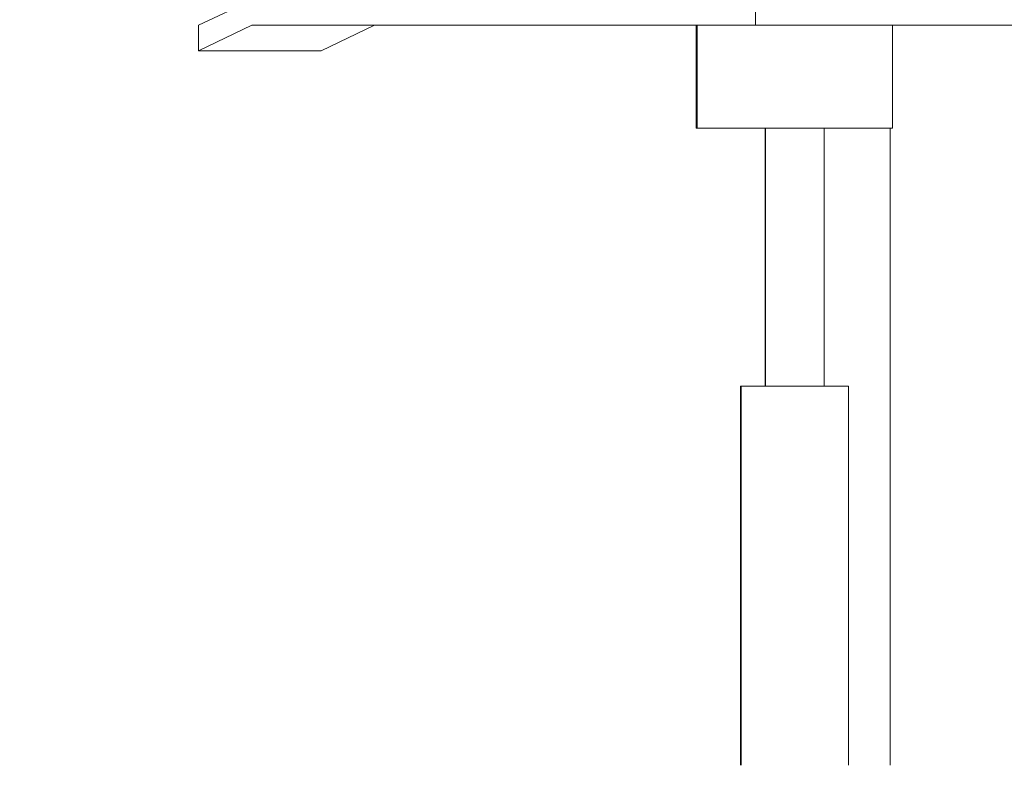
# Model space of a CAD drawing. Header units: millimetres. Extents: x -30280 to 100171, y -17460 to 4378.
# Tile 259 of 281: x 80083 to 80465, y -9657 to -9368. Entities that reach past the tile are written whole.
import ezdxf

# ---------------------------------------------------------------- set-up
doc = ezdxf.new("R2010")
doc.units = ezdxf.units.MM
doc.header["$MEASUREMENT"] = 0
doc.linetypes.add('Wipeout_Contour', pattern=[1000, 0, -1000])
for name, color, linetype in [('Nuevo_08_E_Envans secs', 7, 'Continuous'), ('Nuevo_09_EI_Mobiliari general', 7, 'Continuous'), ('Nuevo_Ventanas Archicad', 7, 'Continuous')]:
    doc.layers.add(name, color=color, linetype=linetype)
for name, color, linetype, lineweight in [('Nuevo_09_EI_Mobiliari general_Pluma_Nº__1', 7, 'Continuous', 5), ('Nuevo_09_EI_Mobiliari general_Pluma_Nº__24', 252, 'Continuous', 5), ('Nuevo_Ventanas Archicad_Pluma_Nº__1', 7, 'Continuous', 5)]:
    doc.layers.add(name, color=color, linetype=linetype, lineweight=lineweight)

# ---------------------------------------------------------------- blocks, each defined once
blk = doc.blocks.new('Elem Sección_248_3', base_point=(91863.52, -13459.98))
at = {"color": 254, "linetype": 'Wipeout_Contour', "lineweight": 0, "ltscale": 485814.989572}
blk.add_wipeout([(80395.1, -9409.98), (80395.1, -9509.98), (80404.57, -9509.98), (80404.57, -9656.98), (80420.69, -9656.98), (80420.69, -9409.98)], dxfattribs=at).dxf.layer = 'Nuevo_Ventanas Archicad'
at = {"color": 254, "linetype": 'Wipeout_Contour', "lineweight": 0, "ltscale": 3003584.623804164}
blk.add_wipeout([(81654.55, -7749.98), (80420.69, -7749.98), (80420.69, -9303.98), (80541.96, -9303.98), (80526.6, -9301.35), (80524.8, -9166.29), (80554.19, -8959.36), (80584.28, -8860.41), (80629.72, -8860.41), (80671.85, -8867.68), (80669.23, -8876.51), (80675.44, -8876.51), (80684.03, -8877.38), (80652.16, -8993.43), (80622.15, -9234.54), (80624.17, -9335.97), (80623.51, -9340.37), (80621.45, -9346.94), (80618.44, -9353.01), (80614.57, -9358.37), (80609.95, -9362.87), (80604.74, -9366.37), (80599.08, -9368.76), (80593.15, -9369.98), (80421.66, -9369.98), (80421.66, -9409.98), (80420.69, -9409.98), (80420.69, -9656.98), (80596.29, -9656.98), (80649.24, -9680.03), (80672.78, -9745.5), (80663.96, -9747.19), (80660.6, -9747.88), (80660.06, -9747.98), (80666.12, -9747.98), (80666.12, -9759.98), (81654.55, -9759.98)], dxfattribs=at).dxf.layer = 'Nuevo_Ventanas Archicad'
at = {"layer": 'Nuevo_Ventanas Archicad_Pluma_Nº__1', "color": 7, "linetype": 'Continuous', "lineweight": 5}
blk.add_line((80420.69, -9656.98), (80420.69, -9409.98), dxfattribs=at)
blk = doc.blocks.new('Elem Sección_290_3', base_point=(91863.52, -13459.98))
at = {"color": 254, "linetype": 'Wipeout_Contour', "lineweight": 0, "ltscale": 2986901.362339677}
blk.add_wipeout([(80380.69, -9109.98), (79580.69, -9109.98), (79580.69, -9807.98), (80112.3, -9807.98), (80102.23, -9802.95), (80096.4, -9785.98), (80102.23, -9769.01), (80103.62, -9768.31), (80103.86, -9767.59), (80119.12, -9759.98), (80132.23, -9759.98), (80134.43, -9761.07), (80136.46, -9759.98), (80136.76, -9759.98), (80136.76, -9747.98), (80136.18, -9747.88), (80130.34, -9746.2), (80150.19, -9682.92), (80152.02, -9680.03), (80198.21, -9656.98), (80362.69, -9656.98), (80362.69, -9509.98), (80372.2, -9509.98), (80372.2, -9409.98), (80345.57, -9409.98), (80345.57, -9369.98), (80220.8, -9369.98), (80200.15, -9379.98), (80152.59, -9379.98), (80152.59, -9369.98), (80158.89, -9366.98), (80145.71, -9366.98), (80129.59, -9320.87), (80152.46, -9309.96), (80160.7, -9306.41), (80172.57, -9303.98), (80380.69, -9303.98)], dxfattribs=at).dxf.layer = 'Nuevo_08_E_Envans secs'
blk = doc.blocks.new('Elem Sección_298_3', base_point=(91863.52, -13459.98))
at = {"color": 254, "linetype": 'Wipeout_Contour', "lineweight": 0, "ltscale": 323570.281673}
blk.add_wipeout([(80345.57, -9369.98), (80345.57, -9409.98), (80345.89, -9409.98), (80345.89, -9369.98)], dxfattribs=at).dxf.layer = 'Nuevo_09_EI_Mobiliari general'
at = {"color": 254, "linetype": 'Wipeout_Contour', "lineweight": 0, "ltscale": 323871.865867}
blk.add_wipeout([(80421.66, -9369.98), (80421.61, -9369.98), (80421.61, -9409.98), (80421.66, -9409.98)], dxfattribs=at).dxf.layer = 'Nuevo_09_EI_Mobiliari general'
at = {"color": 254, "linetype": 'Wipeout_Contour', "lineweight": 0, "ltscale": 323708.498129}
blk.add_wipeout([(80372.39, -9409.98), (80372.2, -9409.98), (80372.2, -9509.98), (80372.39, -9509.98)], dxfattribs=at).dxf.layer = 'Nuevo_09_EI_Mobiliari general'
at = {"color": 254, "linetype": 'Wipeout_Contour', "lineweight": 0, "ltscale": 323728.999384}
blk.add_wipeout([(80362.92, -9509.98), (80362.69, -9509.98), (80362.69, -9656.98), (80362.92, -9656.98)], dxfattribs=at).dxf.layer = 'Nuevo_09_EI_Mobiliari general'
at = {"layer": 'Nuevo_09_EI_Mobiliari general_Pluma_Nº__1', "color": 7, "linetype": 'Continuous', "lineweight": 5}
for p, q in [((80345.57, -9409.98), (80345.57, -9369.98)), ((80421.66, -9409.98), (80421.66, -9369.98)), ((80345.57, -9409.98), (80345.89, -9409.98)), ((80372.2, -9509.98), (80372.2, -9409.98)), ((80421.61, -9409.98), (80421.66, -9409.98)), ((80362.69, -9509.98), (80362.92, -9509.98)), ((80362.69, -9656.98), (80362.69, -9509.98))]:
    blk.add_line(p, q, dxfattribs=at)
blk = doc.blocks.new('Elem Sección_299_3', base_point=(91863.52, -13459.98))
at = {"color": 254, "linetype": 'Wipeout_Contour', "lineweight": 0, "ltscale": 322931.490518}
blk.add_wipeout([(80173.24, -9369.98), (80152.59, -9379.98), (80200.15, -9379.98), (80220.8, -9369.98)], dxfattribs=at).dxf.layer = 'Nuevo_09_EI_Mobiliari general'
at = {"color": 254, "linetype": 'Wipeout_Contour', "lineweight": 0, "ltscale": 323843.599135}
blk.add_wipeout([(80407.44, -9409.98), (80421.61, -9409.98), (80421.61, -9369.98), (80407.44, -9369.98)], dxfattribs=at).dxf.layer = 'Nuevo_09_EI_Mobiliari general'
at = {"color": 254, "linetype": 'Wipeout_Contour', "lineweight": 0, "ltscale": 404682.667145}
blk.add_wipeout([(80362.92, -9656.98), (80366.4, -9656.98), (80367.33, -9658.4), (80367.33, -9509.98), (80362.92, -9509.98)], dxfattribs=at).dxf.layer = 'Nuevo_09_EI_Mobiliari general'
at = {"layer": 'Nuevo_09_EI_Mobiliari general_Pluma_Nº__1', "color": 7, "linetype": 'Continuous', "lineweight": 5}
for p, q in [((80421.61, -9409.98), (80421.61, -9369.98)), ((80362.92, -9656.98), (80362.92, -9509.98))]:
    blk.add_line(p, q, dxfattribs=at)
at = {"color": 254, "linetype": 'Wipeout_Contour', "lineweight": 0, "ltscale": 484660.234803}
blk.add_wipeout([(80152.59, -9369.98), (80152.59, -9379.98), (80173.24, -9369.98), (80368.45, -9369.98), (80368.45, -9359.98), (80173.57, -9359.98)], dxfattribs=at).dxf.layer = 'Nuevo_09_EI_Mobiliari general'
at = {"layer": 'Nuevo_09_EI_Mobiliari general_Pluma_Nº__1', "color": 7, "linetype": 'Continuous', "lineweight": 5}
for p, q in [((80173.57, -9359.98), (80152.59, -9369.98)), ((80152.59, -9369.98), (80152.59, -9379.98)), ((80152.59, -9379.98), (80173.24, -9369.98)), ((80200.15, -9379.98), (80220.8, -9369.98)), ((80200.15, -9379.98), (80152.59, -9379.98))]:
    blk.add_line(p, q, dxfattribs=at)
at = {"color": 254, "linetype": 'Wipeout_Contour', "lineweight": 0, "ltscale": 323586.815062}
blk.add_wipeout([(80345.89, -9409.98), (80353.89, -9409.98), (80353.89, -9369.98), (80345.89, -9369.98)], dxfattribs=at).dxf.layer = 'Nuevo_09_EI_Mobiliari general'
at = {"layer": 'Nuevo_09_EI_Mobiliari general_Pluma_Nº__1', "color": 7, "linetype": 'Continuous', "lineweight": 5}
blk.add_line((80345.89, -9409.98), (80345.89, -9369.98), dxfattribs=at)
at = {"color": 254, "linetype": 'Wipeout_Contour', "lineweight": 0, "ltscale": 323653.365257}
blk.add_wipeout([(80353.89, -9369.98), (80353.89, -9409.98), (80379.39, -9409.98), (80379.39, -9369.98)], dxfattribs=at).dxf.layer = 'Nuevo_09_EI_Mobiliari general'
at = {"layer": 'Nuevo_09_EI_Mobiliari general_Pluma_Nº__1', "color": 7, "linetype": 'Continuous', "lineweight": 5}
for p, q in [((80173.24, -9369.98), (80368.45, -9369.98)), ((80345.89, -9409.98), (80353.89, -9409.98))]:
    blk.add_line(p, q, dxfattribs=at)
at = {"layer": 'Nuevo_09_EI_Mobiliari general_Pluma_Nº__24', "color": 252, "linetype": 'Continuous', "lineweight": 5}
blk.add_line((80368.45, -9359.98), (80368.45, -9369.98), dxfattribs=at)
at = {"color": 254, "linetype": 'Wipeout_Contour', "lineweight": 0, "ltscale": 323759.728647}
blk.add_wipeout([(80379.39, -9409.98), (80407.44, -9409.98), (80407.44, -9369.98), (80379.39, -9369.98)], dxfattribs=at).dxf.layer = 'Nuevo_09_EI_Mobiliari general'
at = {"color": 254, "linetype": 'Wipeout_Contour', "lineweight": 0, "ltscale": 323713.637503}
blk.add_wipeout([(80372.39, -9509.98), (80374.79, -9509.98), (80374.79, -9409.98), (80372.39, -9409.98)], dxfattribs=at).dxf.layer = 'Nuevo_09_EI_Mobiliari general'
at = {"layer": 'Nuevo_09_EI_Mobiliari general_Pluma_Nº__1', "color": 7, "linetype": 'Continuous', "lineweight": 5}
blk.add_line((80407.44, -9409.98), (80421.61, -9409.98), dxfattribs=at)
at = {"layer": 'Nuevo_09_EI_Mobiliari general_Pluma_Nº__24', "color": 252, "linetype": 'Continuous', "lineweight": 5, "flags": 128}
blk.add_lwpolyline([(80639.13, -8877.38), (80606.94, -8993.43), (80576.63, -9234.54), (80578.67, -9335.97), (80578.01, -9340.37), (80575.93, -9346.94), (80572.89, -9353.01), (80568.98, -9358.37), (80564.32, -9362.87), (80559.05, -9366.37), (80553.34, -9368.76), (80547.35, -9369.98), (80544.3, -9369.98), (80368.45, -9369.98)], dxfattribs=at)
at = {"color": 254, "linetype": 'Wipeout_Contour', "lineweight": 0, "ltscale": 323733.60059}
blk.add_wipeout([(80374.79, -9509.98), (80382.44, -9509.98), (80382.44, -9409.98), (80374.79, -9409.98)], dxfattribs=at).dxf.layer = 'Nuevo_09_EI_Mobiliari general'
at = {"color": 254, "linetype": 'Wipeout_Contour', "lineweight": 0, "ltscale": 323790.664966}
blk.add_wipeout([(80390.85, -9509.98), (80395.1, -9509.98), (80395.1, -9409.98), (80390.85, -9409.98)], dxfattribs=at).dxf.layer = 'Nuevo_09_EI_Mobiliari general'
at = {"layer": 'Nuevo_09_EI_Mobiliari general_Pluma_Nº__1', "color": 7, "linetype": 'Continuous', "lineweight": 5}
blk.add_line((80353.89, -9409.98), (80379.39, -9409.98), dxfattribs=at)
at = {"color": 254, "linetype": 'Wipeout_Contour', "lineweight": 0, "ltscale": 323765.506407}
blk.add_wipeout([(80382.44, -9509.98), (80390.85, -9509.98), (80390.85, -9409.98), (80382.44, -9409.98)], dxfattribs=at).dxf.layer = 'Nuevo_09_EI_Mobiliari general'
at = {"color": 254, "linetype": 'Wipeout_Contour', "lineweight": 0, "ltscale": 323879.397448}
blk.add_wipeout([(80396.78, -9656.98), (80404.57, -9656.98), (80404.57, -9509.98), (80396.78, -9509.98)], dxfattribs=at).dxf.layer = 'Nuevo_09_EI_Mobiliari general'
at = {"layer": 'Nuevo_09_EI_Mobiliari general_Pluma_Nº__1', "color": 7, "linetype": 'Continuous', "lineweight": 5}
blk.add_line((80379.39, -9409.98), (80407.44, -9409.98), dxfattribs=at)
at = {"color": 254, "linetype": 'Wipeout_Contour', "lineweight": 0, "ltscale": 1295237.094001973}
blk.add_wipeout([(80367.33, -9658.4), (80371.68, -9660.25), (80372.28, -9660.78), (80374.07, -9669.98), (80372.28, -9679.17), (80371.68, -9679.71), (80371.04, -9679.98), (80380.86, -9679.98), (80378.88, -9679.23), (80378.75, -9679.17), (80375.19, -9669.98), (80378.75, -9660.78), (80378.88, -9660.72), (80381.35, -9659.79), (80381.35, -9509.98), (80367.33, -9509.98)], dxfattribs=at).dxf.layer = 'Nuevo_09_EI_Mobiliari general'
at = {"layer": 'Nuevo_09_EI_Mobiliari general_Pluma_Nº__1', "color": 7, "linetype": 'Continuous', "lineweight": 5}
for p, q in [((80372.39, -9509.98), (80372.39, -9409.98)), ((80362.92, -9509.98), (80367.33, -9509.98))]:
    blk.add_line(p, q, dxfattribs=at)
at = {"color": 254, "linetype": 'Wipeout_Contour', "lineweight": 0, "ltscale": 485770.306163}
blk.add_wipeout([(80381.35, -9509.98), (80381.35, -9659.79), (80387.6, -9656.98), (80393.26, -9656.98), (80396.78, -9656.98), (80396.78, -9509.98)], dxfattribs=at).dxf.layer = 'Nuevo_09_EI_Mobiliari general'
at = {"layer": 'Nuevo_09_EI_Mobiliari general_Pluma_Nº__1', "color": 7, "linetype": 'Continuous', "lineweight": 5}
for p, q in [((80395.1, -9509.98), (80395.1, -9409.98)), ((80367.33, -9509.98), (80381.35, -9509.98)), ((80381.35, -9509.98), (80396.78, -9509.98)), ((80396.78, -9509.98), (80404.57, -9509.98))]:
    blk.add_line(p, q, dxfattribs=at)
at = {"color": 254, "linetype": 'Wipeout_Contour', "lineweight": 0, "ltscale": 566840.765611}
blk.add_wipeout([(80378.75, -9660.78), (80417.05, -9660.78), (80423.59, -9658.01), (80425.97, -9656.98), (80387.6, -9656.98), (80381.35, -9659.79), (80378.88, -9660.72)], dxfattribs=at).dxf.layer = 'Nuevo_09_EI_Mobiliari general'
at = {"layer": 'Nuevo_09_EI_Mobiliari general_Pluma_Nº__1', "color": 7, "linetype": 'Continuous', "lineweight": 5}
blk.add_line((80404.57, -9656.98), (80404.57, -9509.98), dxfattribs=at)
at = {"color": 254, "linetype": 'Wipeout_Contour', "lineweight": 0, "ltscale": 324358.6009}
blk.add_wipeout([(80425.97, -9656.98), (80434.41, -9660.78), (80593.66, -9660.78), (80595.38, -9656.98)], dxfattribs=at).dxf.layer = 'Nuevo_09_EI_Mobiliari general'

msp = doc.modelspace()

# ---------------------------------------------------------------- block references
at = {"layer": 'Nuevo_Ventanas Archicad', "lineweight": 0}
msp.add_blockref('Elem Sección_248_3', (91863.52, -13459.98), dxfattribs=at)

# ---------------------------------------------------------------- next in the draw order: block references
at = {"layer": 'Nuevo_08_E_Envans secs', "lineweight": 0}
msp.add_blockref('Elem Sección_290_3', (91863.52, -13459.98), dxfattribs=at)

# ---------------------------------------------------------------- next in the draw order: block references
at = {"layer": 'Nuevo_09_EI_Mobiliari general', "lineweight": 0}
msp.add_blockref('Elem Sección_298_3', (91863.52, -13459.98), dxfattribs=at)

# ---------------------------------------------------------------- next in the draw order: block references
msp.add_blockref('Elem Sección_299_3', (91863.52, -13459.98), dxfattribs=at)

doc.saveas('drawing.dxf')
